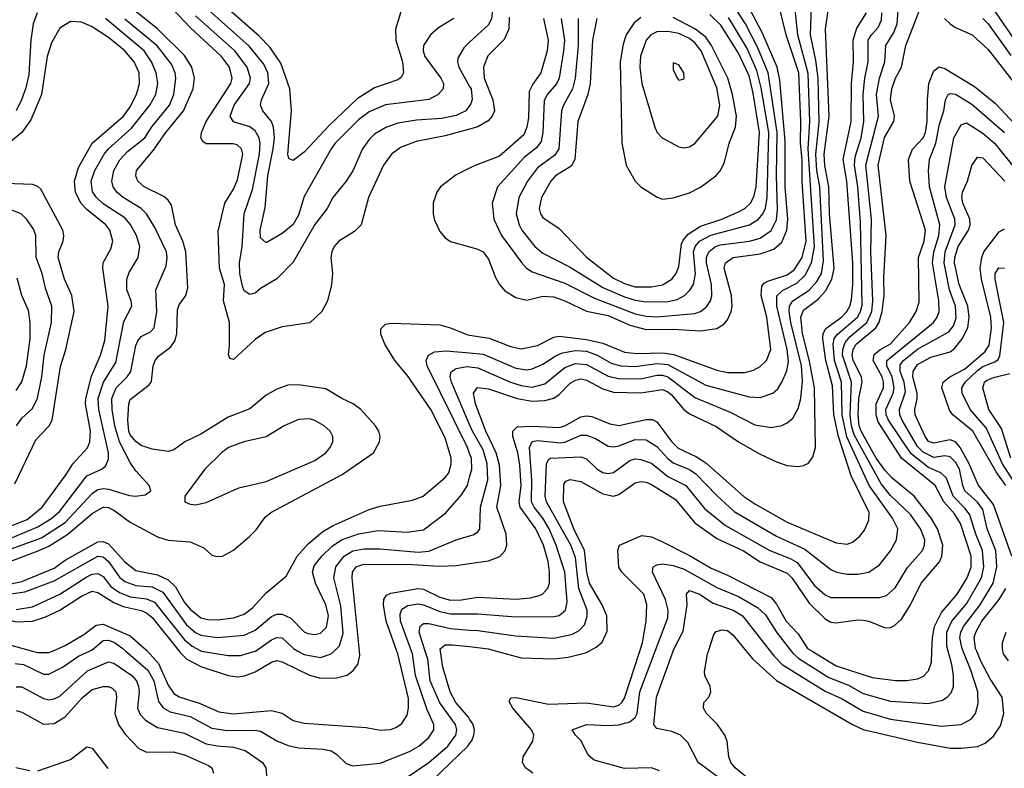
# Model space of a CAD drawing. Header units: inches. Extents: x 884549 to 1028252, y 526810 to 653624.
# Tile 866 of 1056: x 988343 to 991969, y 629568 to 632325. Entities that reach past the tile are written whole.
import ezdxf

# ---------------------------------------------------------------- set-up
doc = ezdxf.new("R2010")
doc.units = ezdxf.units.IN
doc.header["$MEASUREMENT"] = 0
for name, color, linetype in [('A9682', 7, 'Continuous'), ('A9683', 7, 'Continuous'), ('A9692', 7, 'Continuous'), ('A9693', 7, 'Continuous')]:
    doc.layers.add(name, color=color, linetype=linetype)

msp = doc.modelspace()

# ---------------------------------------------------------------- linework, layer by layer
at = {"layer": 'A9682', "color": 5}
for points, elevation in [([(988325.8, 629954.2), (988356.3, 629950), (988430, 629914.8), (988450, 629915.5), (988499.8, 629940.2), (988559.2, 629980.8), (988599.7, 630000)], 3060), ([(988389.9, 630000), (988410, 629994.4), (988450, 629994.2), (988463.4, 630000)], 3080), ([(988733.7, 630000), (988814.7, 629930), (988837.3, 629890), (988853.8, 629813.8), (988871.1, 629791.1), (988896.6, 629776.6), (988970, 629759.2), (989050, 629716), (989107, 629707), (989208.4, 629708.4), (989230, 629704.9), (989289.7, 629669.7), (989332, 629652), (989370, 629643.6), (989459.1, 629639.1), (989490, 629633), (989510, 629620.7), (989545.5, 629585.5), (989570, 629577.8), (989670, 629587.4), (989778.7, 629630), (989812.8, 629650), (989850, 629681.6), (989868, 629710), (989868.1, 629730), (989843.2, 629783.2), (989800.2, 629910), (989789.4, 629990), (989785.7, 630000)], 3060), ([(988813, 630000), (988853.6, 629953.6), (988890, 629874), (988910, 629844.3), (988930, 629831.7), (989007.5, 629807.5), (989076.7, 629776.7), (989130, 629768.5), (989270, 629781), (989310, 629771.8), (989350, 629744.8), (989390, 629733.9), (989618.5, 629718.5), (989670, 629708.6), (989710, 629710.8), (989730, 629719.2), (989750, 629733.2), (989770, 629764), (989775.3, 629790), (989774.4, 629825.6), (989735.5, 629990), (989731.9, 630000)], 3080), ([(988929.5, 630000), (988934.2, 629994.2), (988958.5, 629970), (989010, 629943.4), (989110, 629910.5), (989145.2, 629905.2), (989171.2, 629908.8), (989210, 629923.4), (989270, 629959.2), (989290, 629965.2), (989310, 629960.9), (989410, 629911.2), (989450, 629900.3), (989510, 629901), (989548.3, 629911.7), (989571.4, 629928.6), (989588, 629950), (989596, 629984), (989594.4, 630000)], 3120), ([(989012.9, 630000), (989110, 629983.3), (989156.2, 629983.8), (989210, 629999.5), (989210.8, 630000)], 3140), ([(989367.6, 630000), (989390, 629986.8), (989450, 629976.9), (989490, 629989.6), (989500.4, 630000)], 3140), ([(990000, 629342.8), (989890, 629335.7), (989868.2, 629330), (989810, 629302.6), (989770, 629297.3), (989745.6, 629305.6), (989670, 629355.3), (989649.5, 629389.5), (989637.7, 629450), (989645.5, 629470), (989670.8, 629489.2), (989770, 629535.3), (989850, 629589), (989919.5, 629650), (989948.8, 629690), (989952.2, 629710), (989947.6, 629730), (989889.6, 629809.6), (989854.5, 629890), (989846, 629970), (989836.4, 630000)], 3040), ([(990000, 629749.8), (989996.1, 629756.1), (989949.3, 629810), (989928.6, 629850), (989900.9, 629940.9), (989892.6, 630000)], 3020), ([(988330, 629868.1), (988350, 629868.3), (988430, 629825.5), (988450, 629821), (988470, 629823.6), (988490, 629834.5), (988593, 629927), (988670, 629960.1), (988690, 629955.5), (988756.1, 629910), (988773.2, 629890), (988780.8, 629870), (988782.3, 629850), (988776.3, 629790), (988785.9, 629765.9), (988805.7, 629745.7), (988850, 629719.1), (988950, 629698.2), (989030, 629658.5), (989070, 629650.4), (989130, 629645.9), (989173.3, 629633.3), (989237.1, 629590), (989249.4, 629570), (989252.8, 629527.2)], 3040), ([(988330, 629781.3), (988350, 629774.5), (988430, 629730.6), (988470, 629733.6), (988510, 629757.9), (988572.2, 629827.8), (988610, 629859), (988650, 629869), (988670, 629869.2), (988683.8, 629863.8), (988696.4, 629850), (988698.8, 629830), (988692.5, 629770), (988706.3, 629730), (988730, 629695.2), (988781.1, 629641), (988810, 629627.5), (988908.5, 629628.5), (988950, 629617.9), (989038.1, 629578.1), (989050.2, 629570), (989056.5, 629550)], 3020), ([(990000, 629398), (989990, 629397.8), (989866, 629406), (989833.1, 629413.1), (989821.7, 629421.7), (989814, 629430), (989809.1, 629450), (989814.5, 629470), (989827.2, 629490), (989993.1, 629650), (990000, 629659.1)], 3020), ([(988410, 629559), (988530, 629600.1), (988590, 629647.3), (988610, 629642.6), (988667.8, 629567.8)], 2980), ([(988328.5, 629571.5), (988380, 629560)], 2980)]:
    msp.add_lwpolyline(points, dxfattribs=dict(at, elevation=elevation))
at = {"layer": 'A9683', "color": 5}
for points, elevation in [([(989746.1, 632353.9), (989726.5, 632290), (989728.2, 632250), (989753.1, 632170), (989756.3, 632130), (989747.3, 632112.7), (989735.9, 632104.1), (989650, 632074.8), (989586, 632034), (989483.5, 631936.5), (989390, 631837.8), (989350, 631806.4), (989333.4, 631813.4), (989329.9, 631829.9), (989344.3, 631990), (989338.1, 632070), (989305, 632165), (989263.8, 632223.8), (989224.6, 632264.6), (989050, 632419.5)], 3120), ([(989941.6, 632330), (989885.3, 632294.7), (989855.4, 632270), (989829.5, 632230), (989828.5, 632210), (989835, 632190), (989894, 632110), (989903.1, 632090), (989901.9, 632070), (989884.1, 632050), (989850, 632031.4), (989690, 632011.4), (989630, 631985.6), (989590, 631956.3), (989504.3, 631870), (989489.6, 631850), (989390, 631674.3), (989370, 631605.6), (989350, 631570.7), (989310, 631538), (989250, 631503.7), (989230, 631521.3), (989228.2, 631550), (989246.2, 631633.8), (989256.1, 631750), (989276.8, 631850), (989280.7, 631890), (989277.4, 631930), (989270, 631949.8), (989238.3, 631990), (989229.9, 632010), (989233.5, 632030), (989259.9, 632090), (989257.2, 632130), (989241.5, 632161.5), (989187.6, 632227.6), (989018.1, 632378.1)], 3140), ([(988310, 630330.7), (988410.9, 630369.1), (988450, 630386.9), (988519.9, 630430), (988610, 630506.5), (988650, 630530.1), (988670, 630528.5), (988690, 630518.6), (988750, 630474.6), (988850, 630420.4), (988890, 630408.7), (988970, 630402.7), (989020.3, 630380.3), (989050, 630353.7), (989070, 630348), (989090, 630349.2), (989130, 630372.1), (989190, 630422.8), (989214, 630446), (989246.9, 630493.1), (989267.3, 630510), (989530, 630650.1), (989645.5, 630730), (989668.2, 630770), (989670.6, 630790), (989665, 630810), (989653, 630830), (989599.5, 630890), (989571, 630911), (989529.6, 630929.6), (989470, 630966.2), (989370, 630980.4), (989330, 630979.5), (989290, 630965), (989250, 630941.9), (989190, 630891.7), (989110, 630861.4), (989010, 630799), (988951.1, 630770), (988910, 630740.9), (988890, 630734.4), (988830, 630743.4), (988790, 630757.5), (988770, 630771.9), (988750, 630796.3), (988744.4, 630810), (988741, 630850), (988744.7, 630910), (988750, 630926.5), (988819.8, 630980.2), (988827.8, 630992.2), (988834.5, 631050), (988841.1, 631070), (988854, 631086), (988899.9, 631120.1), (988915.8, 631144.1), (988921.9, 631170), (988923.8, 631256.2), (988930, 631275.5), (988954.1, 631310), (988962.1, 631337.9), (988955, 631470), (988944, 631510), (988917.1, 631570), (988901.7, 631641.7), (988890, 631660.3), (988874, 631674), (988801.1, 631710), (988778.1, 631730), (988769.9, 631750), (988773.4, 631770), (988835.9, 631844.1), (988881.5, 631910), (988946.1, 631990), (988981.6, 632070), (988986.1, 632110), (988976.5, 632150), (988950, 632193.3), (988850.9, 632290), (988751.9, 632370)], 3220), ([(988406.8, 632350), (988392.5, 632310), (988383.6, 632250), (988376.9, 632123.1), (988365.8, 632074.2), (988349.1, 632030), (988329.4, 631990)], 3260), ([(990000, 631922.1), (989910, 631897.3), (989803.1, 631876.9), (989745.1, 631854.9), (989712.1, 631830), (989682.6, 631790), (989627.8, 631670), (989599.8, 631570), (989575.4, 631544.6), (989518, 631510), (989501.1, 631490), (989492.2, 631470), (989489.2, 631449.2), (989494.7, 631390), (989491.3, 631350), (989475.8, 631290), (989455.3, 631250), (989411.2, 631208.8), (989310, 631193.6), (989247, 631173), (989210, 631147.2), (989130, 631074), (989117.2, 631077.2), (989111.8, 631091.8), (989116, 631124), (989115.6, 631210), (989093.4, 631290), (989097.3, 631350), (989079.1, 631410), (989073.9, 631546), (989098.3, 631650), (989130, 631700.6), (989145.1, 631734.9), (989164.8, 631830), (989159.9, 631850), (989143.9, 631863.9), (989128.5, 631868.5), (989030, 631867.7), (989016.8, 631876.8), (989009.9, 631890), (989012.8, 631910), (989029.6, 631950), (989120.6, 632090), (989125.3, 632110), (989115.7, 632150), (989085.9, 632190), (988970, 632296.1), (988905.2, 632365.2)], 3180), ([(990000, 632009), (989985.7, 631990), (989950, 631972.6), (989898.1, 631961.9), (989804.3, 631955.7), (989735.6, 631944.4), (989691.4, 631928.6), (989650, 631903), (989630, 631883.9), (989605.5, 631850), (989570, 631768.8), (989544.6, 631730), (989495.8, 631670), (989474.7, 631630), (989430, 631571.3), (989350, 631431.9), (989290, 631371.4), (989230, 631335.3), (989210, 631318.4), (989190, 631313.5), (989170, 631326.4), (989163.9, 631343.9), (989153.6, 631390), (989152, 631430), (989162, 631490), (989168.9, 631610), (989200, 631700), (989226.4, 631830), (989227.9, 631870), (989224.3, 631890), (989210, 631915.6), (989190, 631930.3), (989129.6, 631949.6), (989117.5, 631970), (989132.1, 632010), (989188.9, 632090), (989193.1, 632110), (989180.9, 632150), (989134.8, 632210), (988990, 632339.3)], 3160), ([(988270, 630361.6), (988422.8, 630417.2), (988510, 630472.9), (988610, 630580.7), (988630, 630595), (988650, 630598.9), (988670, 630596.3), (988746.5, 630573.5), (988769, 630571), (988804.7, 630575.3), (988825.1, 630590), (988819.1, 630610), (988770, 630664), (988750, 630694.9), (988710, 630770), (988693.2, 630830), (988682.9, 630890), (988681.6, 630930), (988698, 630970), (988739.1, 631010), (988751.8, 631030), (988770, 631125.7), (988777.9, 631142.1), (988790, 631158.4), (988824.2, 631175.8), (988837.4, 631190), (988847.5, 631250), (988843.6, 631330), (988881.9, 631418.1), (988886, 631450), (988883.7, 631470), (988840.1, 631560.1), (988809.4, 631610), (988789.9, 631630), (988724.2, 631670), (988700.4, 631690), (988686.9, 631710), (988681.9, 631730), (988689.2, 631770), (988711.1, 631808.9), (988740.3, 631839.7), (988803, 631890), (988829.6, 631930.4), (988894.6, 632010), (988910.6, 632050), (988917.5, 632110), (988914.8, 632130), (988901.3, 632161.3), (988849.3, 632229.3), (988730, 632327)], 3240), ([(988273.3, 630446.7), (988370, 630484.9), (988424.9, 630530), (988514, 630650), (988537.9, 630690), (988592, 630748), (988601.3, 630770), (988603.4, 630810), (988585.3, 630910), (988586, 630930), (988607.3, 631012.7), (988640.6, 631090), (988655.7, 631144.3), (988668.8, 631270), (988648.9, 631410), (988649.9, 631430), (988678.5, 631481.5), (988685.3, 631510), (988674.6, 631550), (988659.5, 631570), (988590, 631625.9), (988567.4, 631650), (988547.6, 631690), (988544.4, 631730), (988559.3, 631780.7), (988609.1, 631870), (988724.8, 631970), (988750, 632004.2), (988772.7, 632050), (988784.2, 632090), (988782.4, 632130), (988763.9, 632170), (988729.9, 632210), (988670, 632259.5), (988610, 632299.1), (988570, 632316), (988530, 632318.9), (988490, 632293.8), (988459.5, 632240.5), (988443.7, 632190), (988422.5, 632050), (988384, 631956), (988350.1, 631909.9), (988295.1, 631864.9)], 3280), ([(988310, 630416), (988410, 630457), (988461.6, 630490), (988490, 630515.8), (988590, 630645.6), (988644.5, 630670), (988658.5, 630681.5), (988670, 630706.7), (988670.2, 630730), (988634.6, 630890), (988632.1, 630930), (988651.8, 630990), (988696.7, 631063.3), (988726.7, 631213.3), (988756.3, 631270), (988753.7, 631290), (988736.7, 631330), (988737.4, 631370), (988745.8, 631394.2), (988779.3, 631450), (988784.7, 631490), (988772.8, 631530), (988750, 631572.7), (988730, 631595), (988650, 631647.2), (988625, 631670), (988611.4, 631691.4), (988606.1, 631730), (988619.4, 631770), (988653.2, 631830), (988669.9, 631850), (988754.4, 631925.6), (988821.7, 632010), (988843.8, 632050), (988851.9, 632090), (988845.9, 632130), (988828.1, 632170), (988801.5, 632210), (988658.2, 632330)], 3260), ([(990000, 632242.2), (989978, 632222), (989956.9, 632183.1), (989955, 632170), (989960.1, 632150), (990000, 632078.9)], 3160), ([(990000, 631779), (989950, 631753.6), (989892.9, 631710), (989878.6, 631690), (989865.7, 631650), (989865.1, 631610), (989870, 631587), (989890, 631544.6), (989910, 631521.7), (989930, 631508.7), (990000, 631488.4)], 3220), ([(988324.5, 630615.5), (988401.8, 630778.2), (988450.8, 630829.2), (988462.5, 630850), (988492.4, 631047.6), (988512.5, 631110), (988543.4, 631250), (988535, 631310), (988507.4, 631370), (988484.7, 631450), (988486.7, 631470), (988502.3, 631510), (988505.4, 631530), (988501.1, 631550), (988420.6, 631700.6), (988410, 631711.1), (988390, 631718.8), (988290, 631721.5)], 3320), ([(988330.3, 630829.7), (988350, 630858.1), (988390, 630892.8), (988408.3, 630931.7), (988424.6, 631010), (988433.4, 631090), (988459.9, 631210), (988460.9, 631270), (988437.1, 631337), (988425.6, 631390), (988403.1, 631450), (988401.6, 631530), (988393.5, 631553.5), (988370, 631587.9), (988348.4, 631610), (988310, 631625)], 3340), ([(988330, 630960.1), (988350, 630991.9), (988367.7, 631050), (988380.8, 631150), (988381.3, 631210), (988374.8, 631254.8), (988351.1, 631310), (988333.1, 631373.1)], 3360), ([(988310, 630247.8), (988350, 630255.9), (988470, 630305.9), (988510, 630334.7), (988630, 630402), (988650, 630403), (988670, 630394.3), (988730, 630328.1), (988770, 630296.8), (988850, 630280.7), (988890, 630262.9), (988916.6, 630236.6), (988950, 630179.1), (988970, 630154.5), (989010, 630122.8), (989035.8, 630115.8), (989070, 630114.6), (989130, 630122.7), (989170, 630136.3), (989200.5, 630159.5), (989250, 630214.8), (989324.2, 630275.8), (989365, 630350), (989405.2, 630394.8), (989459.3, 630440.7), (989497.3, 630462.7), (989630, 630521.9), (989670, 630533.6), (989790, 630556.1), (989828.2, 630570), (989910, 630639.4), (989923.1, 630656.9), (989932.3, 630687.7), (989931.7, 630710), (989910, 630785.5), (989856.7, 630890), (989770, 631015.7), (989724.9, 631070), (989687.3, 631130), (989673, 631167), (989672.8, 631187.2), (989690, 631203.7), (989712.1, 631207.9), (989890, 631201.5), (989930, 631190.7), (989990, 631165.6), (990000, 631163.9)], 3180), ([(990000, 630727.9), (989992, 630750), (989843.5, 631050), (989840.2, 631070), (989848.1, 631090), (989870, 631101.8), (989913.8, 631106.2), (990000, 631098.2)], 3160), ([(990000, 630834.7), (989932.9, 630990), (989927.7, 631010), (989931.5, 631028.5), (989950, 631041.1), (989990, 631047.4), (990000, 631046.3)], 3140), ([(988310, 630210.4), (988361.7, 630218.3), (988470, 630258.3), (988630.6, 630350), (988650, 630347.4), (988669.8, 630329.8), (988710, 630272.4), (988730, 630256.4), (988770, 630241.7), (988830, 630236.5), (988870, 630217), (988957.2, 630097.2), (988990, 630068.9), (989010, 630058.5), (989069.9, 630050.1), (989170, 630058.6), (989210, 630076.6), (989270, 630126.8), (989290, 630135.8), (989310, 630135.3), (989340.8, 630120.8), (989390, 630071.4), (989404.3, 630064.3), (989430, 630061.3), (989450, 630065.8), (989472.1, 630087.9), (989479.8, 630130), (989470.2, 630170), (989431.9, 630250), (989420.8, 630290), (989426.7, 630313.3), (989456, 630350), (989494.1, 630385.9), (989528.2, 630410), (989590, 630432.3), (989664.2, 630444.2), (989770, 630437.4), (989830, 630446.2), (989911.6, 630508.4), (989970, 630575.3), (989991.9, 630610), (990000, 630640.4)], 3160), ([(989500.4, 630000), (989520.3, 630019.8), (989534.3, 630065.7), (989526, 630166), (989499.2, 630270), (989506.9, 630310), (989537.4, 630350), (989570, 630369.2), (989610, 630375.9), (989670, 630376.1), (989810, 630364.7), (989850, 630367.7), (989950, 630410.1), (990000, 630424)], 3140), ([(989594.4, 630000), (989566.7, 630270), (989568.6, 630290), (989582.5, 630310), (989610, 630320.1), (989790, 630318.3), (989887.5, 630312.5), (989950, 630315.6), (990000, 630322.5)], 3120), ([(988330, 630153.4), (988390, 630163.1), (988490, 630210.1), (988590, 630273.4), (988610, 630283.3), (988630, 630285.2), (988650, 630274.4), (988678.2, 630238.2), (988710, 630215.6), (988750, 630199.4), (988810, 630192.6), (988839.6, 630179.6), (988950, 630041.8), (988977.6, 630017.6), (989010, 630000.5), (989012.9, 630000)], 3140), ([(988009, 630000), (988016.2, 630003.8), (988090, 630020), (988124.5, 630035.5), (988181.7, 630110), (988210, 630128.9), (988250, 630130.3), (988330, 630107.7), (988390, 630110.1), (988435.4, 630124.6), (988490, 630150.7), (988570, 630202.4), (988610, 630220.1), (988630, 630215.7), (988690, 630178.9), (988723.8, 630163.8), (988790, 630149.8), (988810, 630140.9), (988830, 630123.6), (988929.5, 630000)], 3120), ([(989731.9, 630000), (989692.8, 630110), (989682.9, 630170), (989683.7, 630190), (989694, 630206), (989710, 630213.7), (989810, 630231), (989830, 630227.5), (989890, 630198.5), (989930, 630187.3), (989970, 630188.5), (990000, 630193.7)], 3080), ([(989785.7, 630000), (989745, 630110), (989743.9, 630136.1), (989750, 630153.9), (989772.4, 630167.6), (989810, 630173.9), (989830, 630170.1), (989890, 630145.5), (989930, 630137.2), (990000, 630137.5)], 3060), ([(988463.4, 630000), (988510, 630020.1), (988578.8, 630061.2), (988624.1, 630095.9), (988650, 630099.1), (988750, 630055.9), (988810, 630003.4), (988813, 630000)], 3080), ([(989836.4, 630000), (989813.9, 630070), (989817.6, 630090), (989823.3, 630096.7), (989830, 630101), (989850, 630101.4), (989930, 630082.5), (990000, 630077.5)], 3040), ([(988250.6, 630000), (988256.1, 630010), (988270, 630020.3), (988310, 630022.3), (988389.9, 630000)], 3080), ([(988599.7, 630000), (988610, 630004.9), (988650, 630038.8), (988670, 630040.4), (988691.8, 630031.8), (988722.1, 630010), (988733.7, 630000)], 3060), ([(989210.8, 630000), (989270, 630041.1), (989290, 630050.1), (989310, 630048.2), (989350.6, 630010), (989367.6, 630000)], 3140), ([(989892.6, 630000), (989891.3, 630008.7), (989910, 630023.3), (989936.5, 630023.5), (990000, 630016.2)], 3020)]:
    msp.add_lwpolyline(points, dxfattribs=dict(at, elevation=elevation))
at = {"layer": 'A9683', "color": 5, "elevation": 3240}
msp.add_lwpolyline([(989410, 630855), (989370, 630852.9), (989316.5, 630830), (989250, 630789), (989167.7, 630770), (989112.2, 630750), (989085.5, 630730), (989024, 630670), (988950.5, 630570), (988950.8, 630550), (988970, 630541.3), (988990, 630538), (989030, 630547.1), (989150, 630600.7), (989250, 630625), (989430, 630701.6), (989469.8, 630730), (989486.8, 630750), (989495.5, 630770), (989495.8, 630790), (989486.4, 630810), (989464.4, 630830), (989430, 630849)], close=True, dxfattribs=at)
at = {"layer": 'A9692', "color": 5}
for points, elevation in [([(990098.8, 630000), (990190, 629975), (990310, 629970.9), (990362.6, 629977.4), (990426.2, 629993.8), (990438.6, 630000)], 3020), ([(990232.4, 629550), (990206, 629570), (990195, 629590), (990197.1, 629610), (990232.2, 629667.8), (990236.4, 629690), (990227.8, 629710), (990159.6, 629790), (990145.6, 629814.4), (990152.2, 629827.8), (990171.5, 629828.5), (990290, 629804.3), (990430, 629809.7), (990530, 629794.3), (990550, 629800.4), (990559.9, 629810), (990570, 629826.5), (990626.9, 630000)], 2980), ([(990698.7, 629558.7), (990670, 629569.8), (990570, 629567.4), (990458.3, 629598.3), (990436.2, 629616.2), (990411.1, 629670), (990389.5, 629690), (990378, 629710), (990430.6, 629729.4), (990510, 629725.6), (990550, 629728.7), (990590, 629739.9), (990610, 629755.3), (990617.1, 629770), (990627.1, 629850), (990683.8, 630000)], 2960), ([(990961.8, 629501.8), (990841.2, 629590), (990803.6, 629663.6), (990776.5, 629690), (990744.3, 629704.3), (990690, 629715.2), (990678.4, 629730), (990688.4, 629830), (990749.4, 630000)], 2940), ([(991061.7, 629501.7), (990978.1, 629570), (990962.1, 629590), (990955, 629610), (990948.7, 629668.7), (990940.2, 629690), (990912.7, 629730), (990871.9, 629770), (990860.8, 629790), (990862.8, 629810), (990880.4, 629830), (990888.5, 629850), (990885.4, 629870), (990866.6, 629910), (990865.3, 629925.3), (990876.2, 629990), (990879.4, 630000)], 2920), ([(991018, 630000), (991042.6, 629970), (991130, 629891.6), (991410, 629729.3), (991450, 629711.1), (991650, 629664.7), (991770, 629642.7), (991810, 629641.8), (991870, 629648.8), (991899.2, 629660.8), (991930, 629686.6), (991955.2, 629724.8), (991968, 629770), (991961, 629830), (991917.6, 629897.6), (991883.3, 629963.3), (991867.9, 630000)], 2920), ([(991106.9, 630000), (991121.5, 629981.5), (991151, 629950), (991310, 629852.4), (991370, 629825.4), (991450, 629778.6), (991550, 629749.8), (991736.4, 629723.6), (991810.7, 629729.3), (991848, 629750), (991862.8, 629770), (991873.2, 629806.8), (991871.4, 629850), (991846.4, 629930), (991817.7, 630000)], 2940), ([(991184.8, 630000), (991191.5, 629991.5), (991212.8, 629972.8), (991323.2, 629903.2), (991394.8, 629874.8), (991450, 629843.8), (991550, 629815.5), (991690, 629806.5), (991741, 629819), (991759.3, 629830), (991773.7, 629846.3), (991781.6, 629870), (991782.6, 629910), (991776.5, 629950), (991762.5, 630000)], 2960), ([(991261, 630000), (991350, 629946.1), (991482.6, 629902.6), (991568.2, 629891.8), (991610, 629891.5), (991650, 629897.3), (991672.2, 629907.8), (991690, 629927.3), (991700.5, 629959.5), (991702.2, 630000)], 2980), ([(991984.2, 629964.2), (991966.7, 629990), (991964.3, 630000)], 2880), ([(990000, 629659.1), (990008.2, 629670), (990015.9, 629690), (990017.3, 629710), (990011.4, 629731.4), (990000, 629749.8)], 3020)]:
    msp.add_lwpolyline(points, dxfattribs=dict(at, elevation=elevation))
at = {"layer": 'A9693', "color": 5}
for points, elevation in [([(990000, 632823.2), (990010, 632819.8), (990070, 632812.2), (990090, 632804.1), (990110, 632779), (990118.3, 632750), (990121.6, 632610), (990099.2, 632530), (990074.1, 632470), (990067.4, 632432.6), (990068.4, 632410), (990082.5, 632350), (990081, 632330), (990070, 632306.6), (990000, 632242.2)], 3160), ([(990000, 631098.2), (990050, 631093.5), (990170, 631041.4), (990210, 631035.3), (990230, 631038.9), (990270, 631056), (990314.4, 631085.6), (990342, 631098), (990390, 631106.9), (990430, 631104.3), (990470, 631090.3), (990520.8, 631060.8), (990557.4, 631050), (990610, 631047.9), (990690, 631059.4), (990730, 631055.1), (990870, 630979.7), (991030, 630936.6), (991070, 630934.4), (991116.4, 630950), (991134.6, 630965.4), (991150, 630990.2), (991167.9, 631032.1), (991174, 631066), (991169, 631110), (991131.1, 631270), (991131.5, 631308.5), (991151.9, 631328.1), (991204.8, 631355.2), (991235.7, 631384.3), (991259.4, 631430), (991270.4, 631490), (991246.5, 631850), (991253.5, 631950), (991247.1, 632127.1), (991208.7, 632270), (991193.7, 632410)], 3160), ([(990000, 630322.5), (990070, 630332.1), (990111.6, 630348.4), (990131.1, 630370), (990136.6, 630390), (990134.9, 630430), (990100.3, 630530), (990115.4, 630610), (990110, 630685.1), (990097.9, 630730), (990059.1, 630810), (990021.4, 630910), (990014, 630950), (990029.1, 630970.9), (990070, 630965.5), (990174.5, 630930), (990230, 630919.7), (990277.1, 630922.9), (990310, 630931.7), (990330, 630945.4), (990370, 630986.6), (990390, 630998.2), (990410, 631002.1), (990430, 630998.1), (990490, 630966.2), (990530, 630953.6), (990630, 630950.8), (990710, 630962.8), (990730, 630955.1), (990743.8, 630943.8), (990789.2, 630889.2), (990810, 630873.5), (990907.5, 630827.5), (990990, 630770.1), (991070, 630724.6), (991130, 630696.4), (991170, 630683.5), (991210, 630680.2), (991230, 630683.2), (991247.8, 630692.2), (991264.3, 630715.7), (991274.3, 630750), (991270.7, 630970), (991252.1, 631067.9), (991226.1, 631170), (991219.4, 631230), (991230, 631255.7), (991283.5, 631296.5), (991311.8, 631328.2), (991334.5, 631370), (991342.2, 631410), (991325.2, 631610), (991322.9, 631710), (991308, 631788), (991306.1, 631830), (991324.6, 631970), (991310.2, 632289.8), (991327.6, 632410)], 3120), ([(990000, 630077.5), (990030, 630075.4), (990170, 630055.8), (990310, 630047.9), (990378.2, 630061.8), (990403.9, 630076.1), (990423, 630097), (990433.1, 630126.9), (990432.4, 630150), (990402.7, 630230), (990390, 630344.8), (990372.3, 630390), (990283.1, 630550), (990277.7, 630570), (990282.7, 630690), (990290, 630705.1), (990297.6, 630710), (990410, 630715.5), (990430, 630708.2), (990470, 630669.6), (990490, 630657.2), (990510, 630653.4), (990530, 630657.9), (990590, 630701.9), (990610, 630707.5), (990630, 630705.8), (990670, 630692.1), (990730, 630642.6), (990796.3, 630610), (990864.6, 630524.6), (990942.4, 630462.4), (991105.3, 630370), (991180.4, 630340.4), (991205.8, 630325.8), (991270, 630242), (991310, 630206.8), (991330, 630196.8), (991510, 630197.7), (991535.5, 630204.5), (991567.5, 630232.5), (991612.7, 630307.3), (991668.4, 630370), (991675.4, 630390), (991676, 630410), (991660.3, 630450), (991623.5, 630503.5), (991550, 630572.9), (991515.4, 630615.5), (991416.7, 630796.7), (991406.4, 630830), (991401.1, 630870), (991406.2, 630990), (991373.7, 631090), (991374.1, 631110), (991383.5, 631136.5), (991401.7, 631158.2), (991462.8, 631210), (991481.1, 631250), (991485.1, 631290), (991477.6, 631470), (991479.9, 631590), (991459.8, 631790), (991505.8, 631970), (991498.4, 632050), (991509.1, 632110), (991529, 632170), (991532.8, 632230), (991562.5, 632277.5), (991575, 632310), (991582.3, 632410)], 3040), ([(990000, 631046.3), (990030, 631042.9), (990150, 630990), (990190, 630977.4), (990230, 630971.6), (990276.4, 630983.6), (990350, 631043.7), (990390, 631058.9), (990430, 631055.8), (990510, 631012.6), (990550, 631003.3), (990630, 631002.2), (990690, 631016.2), (990710, 631016.4), (990730, 631009.5), (990750, 630995.8), (990830, 630933.4), (990959.3, 630879.3), (991050, 630833.6), (991110, 630823.5), (991149.3, 630830.7), (991170, 630840.2), (991190, 630857.8), (991210, 630892.7), (991219.8, 630930), (991225.6, 630994.4), (991222, 631050), (991182.9, 631210), (991176.7, 631250), (991178.2, 631270), (991190.2, 631289.8), (991250, 631329.2), (991279.2, 631360.8), (991295.8, 631390), (991302.8, 631437.2), (991289.8, 631710), (991279.3, 631770), (991274.9, 631830), (991287.5, 631947.5), (991283.8, 632110), (991275.5, 632175.5), (991255.9, 632270), (991260.6, 632410)], 3140), ([(990000, 631163.9), (990072.1, 631152.1), (990150, 631121.8), (990190, 631113.6), (990250, 631124.9), (990310, 631156), (990330, 631159.6), (990430, 631147), (990490, 631133.6), (990570, 631100.8), (990616.4, 631096.4), (990710, 631098.1), (990752, 631092), (990910, 631035), (990950, 631026.1), (991014.1, 631025.9), (991045.6, 631034.4), (991070, 631047.7), (991092.9, 631070), (991109.9, 631110.1), (991094.3, 631230), (991074.3, 631310), (991076.5, 631343.5), (991085, 631355), (991097.8, 631362.2), (991170, 631385.2), (991195.5, 631404.5), (991225, 631450), (991239.1, 631510), (991224.3, 631730), (991225, 631810), (991218, 631870), (991219.6, 631950), (991211.9, 632130), (991166.2, 632270), (991134.7, 632394.7)], 3180), ([(990000, 631488.4), (990030, 631479.7), (990050.2, 631470), (990070, 631443.1), (990095.3, 631375.3), (990109.6, 631349.7), (990130, 631327.2), (990170, 631302), (990210, 631291.9), (990270, 631306.8), (990310, 631304), (990350, 631290.4), (990430, 631251.9), (990510, 631235.4), (990590, 631199.7), (990650, 631183.8), (990750, 631185.5), (990850, 631179.3), (990910, 631188.3), (990936.1, 631203.9), (990950, 631219.3), (990963.5, 631250), (990966.7, 631270), (990964.4, 631310), (990937, 631410), (990942.9, 631430), (990971.1, 631448.9), (991070, 631463.5), (991119.9, 631480.2), (991150, 631505.9), (991168.5, 631550), (991171.7, 631590), (991162.2, 631710), (991162.4, 631877.6), (991142.6, 632102.6), (991132.2, 632150), (991077.5, 632277.5), (991022.5, 632382.5)], 3220), ([(990438.6, 630000), (990466.1, 630013.9), (990487.5, 630032.5), (990506.6, 630073.4), (990505.3, 630130), (990488, 630170), (990441.3, 630250), (990431.5, 630290), (990423.4, 630370), (990383.5, 630450), (990345.7, 630550), (990347.2, 630612.8), (990354.7, 630625.3), (990370, 630632.4), (990410, 630624.6), (990490, 630578.5), (990529.9, 630570.1), (990550, 630576.9), (990610, 630619.7), (990630, 630624.4), (990650, 630622), (990670, 630612.8), (990757.7, 630557.7), (990830, 630472.2), (990910, 630414.4), (991008.7, 630368.7), (991070, 630328.6), (991170, 630287.1), (991187.9, 630267.9), (991250, 630176.5), (991310, 630118.5), (991330, 630106.6), (991350, 630103.7), (991430, 630115.4), (991450, 630114.3), (991470.5, 630110.5), (991530, 630085.9), (991550, 630087.2), (991565.3, 630094.7), (991590, 630117.5), (991624.2, 630170), (991662.7, 630250), (991730.9, 630329.1), (991739.4, 630350), (991742.4, 630390), (991723.4, 630450), (991699.4, 630490), (991636.7, 630570), (991556.5, 630636.5), (991530, 630664.5), (991497.8, 630710), (991442.3, 630810), (991434.1, 630830), (991430.5, 630870), (991433.6, 630930), (991445.9, 630990), (991442.7, 631010), (991412.7, 631070), (991409.1, 631090), (991412.4, 631110), (991424, 631130), (991495.8, 631190), (991508.3, 631211.7), (991518.8, 631250), (991526.9, 631310), (991525.5, 631374.5), (991534.7, 631530), (991504.4, 631790), (991528.3, 631891.7), (991562.3, 631950), (991564.3, 631970), (991549.9, 632030), (991554.5, 632070), (991569, 632110), (991590.3, 632150), (991606.5, 632230), (991670, 632394.2)], 3020), ([(990000, 630193.7), (990030, 630198.9), (990170, 630191.4), (990223.5, 630196.5), (990255.5, 630204.5), (990270, 630210.7), (990287.9, 630232.1), (990293.5, 630250), (990294.5, 630290), (990288.7, 630330), (990272.1, 630390), (990244.3, 630450), (990186.2, 630530), (990182.7, 630550), (990190.1, 630610.1), (990184.9, 630684.9), (990177.1, 630730), (990158.8, 630790), (990159.1, 630810), (990174.4, 630825.6), (990230, 630828.8), (990330, 630823.2), (990350, 630829.8), (990410, 630863.2), (990430, 630866.4), (990450, 630863.3), (990516.7, 630836.7), (990550, 630830.7), (990650, 630852.5), (990673.3, 630853.3), (990690, 630843.9), (990745, 630770), (990767.7, 630747.7), (990835.2, 630715.2), (990870, 630692.9), (991009.8, 630569.8), (991050, 630542), (991170, 630474.4), (991350, 630398.9), (991390, 630393.6), (991410, 630400.9), (991437.2, 630422.8), (991454.5, 630445.5), (991470, 630481.6), (991471.7, 630510), (991405.7, 630645.7), (991358.3, 630790), (991341.6, 630870), (991337, 630977), (991312.1, 631070), (991300.4, 631150), (991302.2, 631170), (991312.1, 631187.9), (991370, 631229.5), (991389, 631250), (991400.4, 631270), (991406.4, 631293.6), (991411.6, 631350), (991410.9, 631430), (991389.3, 631730), (991376, 631810), (991405.7, 631950), (991406.7, 632090), (991414.2, 632170), (991412.6, 632250), (991426, 632294), (991462.1, 632350)], 3080), ([(990000, 630137.5), (990030, 630137.6), (990170, 630125.6), (990310, 630126.8), (990330, 630131.4), (990353, 630150), (990359, 630181), (990350.6, 630290.6), (990318.4, 630390), (990293.2, 630450), (990269.2, 630490), (990237, 630530), (990227.5, 630550), (990229.3, 630630), (990220.1, 630750), (990230, 630771.6), (990250, 630775), (990333, 630767), (990350.4, 630769.6), (990410, 630794.5), (990430, 630794.6), (990462.9, 630782.9), (990510, 630755), (990530, 630752.3), (990550, 630755.6), (990610, 630779.4), (990650, 630778.2), (990690, 630753.1), (990729.4, 630709.4), (990750, 630692.9), (990810, 630668.5), (990833, 630653), (990910, 630572.3), (990974.2, 630514.2), (991130, 630423.2), (991235.1, 630375.1), (991330, 630300.1), (991350.9, 630290.9), (991390, 630282.8), (991430, 630283.8), (991470, 630290.8), (991510, 630317.1), (991550, 630369.3), (991572.4, 630410), (991576.9, 630450), (991557.7, 630490), (991471.7, 630610), (991389.3, 630789.3), (991372.3, 630870), (991369.1, 630990), (991343.5, 631070), (991338.9, 631130), (991343.1, 631150), (991354, 631166), (991428.1, 631230), (991440, 631250), (991446.2, 631273.8), (991439.3, 631579.3), (991429.6, 631710), (991417, 631790), (991419.9, 631820.1), (991441.9, 631890), (991452.1, 631950), (991450, 632050), (991455.8, 632110), (991468.3, 632170), (991468.2, 632250), (991479.7, 632270), (991504.1, 632295.9), (991516.4, 632323.6), (991518.7, 632350)], 3060), ([(990337.1, 632330), (990349, 632250), (990345.9, 632210), (990329.7, 632110), (990321.2, 632090), (990285.7, 632050), (990273.9, 632026.1), (990269.4, 631910), (990263, 631876.9), (990246.6, 631853.4), (990201.4, 631818.6), (990103, 631710), (990083.3, 631650), (990088.6, 631590), (990117.6, 631530), (990190.4, 631430.4), (990209.7, 631409.7), (990230, 631397.2), (990350, 631355), (990459.6, 631299.6), (990610, 631242.4), (990650, 631233.7), (990690, 631231.3), (990830, 631242.6), (990849.9, 631250.1), (990872.6, 631267.4), (990887.1, 631290), (990892.1, 631307.9), (990891.2, 631350), (990872.6, 631430), (990872.7, 631450), (990880.6, 631470), (990905.9, 631490), (990924.1, 631495.9), (991030.4, 631509.6), (991070, 631521.2), (991110, 631548.8), (991130, 631587.6), (991133.5, 631626.5), (991130.1, 631749.9), (991132.9, 631910), (991099.5, 632130), (991061.9, 632221.9), (991016, 632310), (990982.2, 632362.2)], 3240), ([(990468.3, 632330), (990452.3, 632250), (990443.9, 632090), (990435.5, 632050), (990398.6, 631950), (990387.7, 631810), (990374.3, 631785.7), (990315.7, 631750), (990298.4, 631730), (990264.6, 631670), (990256.6, 631630), (990261.1, 631610), (990270, 631596.2), (990330, 631556), (990430, 631450.1), (990530, 631373.6), (990570, 631353.4), (990610, 631341.5), (990670, 631340.8), (990710, 631348.6), (990745, 631370), (990760.1, 631390), (990770, 631416.4), (990780.7, 631499.3), (990786.3, 631513.7), (990804.5, 631535.5), (990850, 631565), (990929, 631590), (990990, 631617), (991013.6, 631630), (991034.2, 631650), (991046.8, 631673.2), (991055.6, 631710), (991067.9, 631910), (991044.8, 632055.2), (991030, 632118), (990990, 632201.8), (990925.5, 632305.5), (990884.9, 632344.9)], 3280), ([(991926.5, 632366.5), (992030, 632216.8)], 3060), ([(990145.1, 632334.9), (990144.1, 632290), (990127.7, 632252.3), (990067.3, 632192.7), (990050.5, 632150), (990053.9, 632110), (990085.7, 632030), (990091, 631989), (990082.9, 631970), (990067.7, 631952.3), (990030, 631930.3), (990000, 631922.1)], 3180), ([(990272.4, 632330), (990289.7, 632250), (990285.4, 632210), (990262.5, 632130), (990232.3, 632087.7), (990219.7, 632060.3), (990216.5, 631963.5), (990210.5, 631929.5), (990199.1, 631900.9), (990110, 631822.6), (990013.9, 631786.1), (990000, 631779)], 3220), ([(990399.7, 632330), (990399.3, 632230), (990388.9, 632110), (990379.4, 632070), (990345.1, 632010), (990338.8, 631990), (990328, 631850), (990313.9, 631826.1), (990250, 631779.2), (990212.5, 631730), (990181.7, 631670), (990171.3, 631610), (990181.9, 631570), (990192.3, 631550), (990240.4, 631490), (990270, 631465.3), (990370, 631414.4), (990490, 631338.7), (990570, 631304.4), (990610, 631292), (990650, 631286.1), (990730, 631286.9), (990764.7, 631295.3), (990790.8, 631309.2), (990811.1, 631328.9), (990824.2, 631350), (990831.3, 631388.8), (990825, 631470), (990830.8, 631490), (990846.3, 631510), (990888.6, 631531.4), (991030.8, 631569.1), (991064.3, 631590), (991079.8, 631610), (991089.3, 631630.7), (991096.2, 631670), (991102.1, 631910), (991073.9, 632073.9), (991057.9, 632137.9), (991021.1, 632221.1), (990953.2, 632333.2)], 3260), ([(990630, 632332.7), (990605.8, 632314.2), (990576.5, 632270), (990565.4, 632234.6), (990554.7, 632170), (990561, 631870), (990576.8, 631790), (990610.2, 631730), (990630, 631710.2), (990691, 631671), (990710, 631664.7), (990750, 631668.7), (990810, 631687.4), (990850, 631708.9), (990907, 631750), (990923.9, 631770), (990939.2, 631800.8), (990956.2, 631870), (990979.3, 631930), (990982.5, 631970), (990968.3, 632050), (990951.1, 632110), (990890.6, 632230), (990870, 632260.5), (990830, 632291.1), (990750, 632333.1)], 3320), ([(991749.3, 632329.3), (991769.6, 632309.6), (991790, 632296.1), (991850.9, 632270), (991910, 632215.7), (992085.3, 631990)], 3020), ([(991890.5, 632330), (991910, 632310.5), (991993, 632193)], 3040), ([(991702.2, 630000), (991704.2, 630050), (991712, 630090), (991738.5, 630141.5), (991795.1, 630210), (991832.7, 630270), (991847.6, 630310), (991847.3, 630350), (991808.2, 630470), (991785.6, 630505.6), (991746.7, 630550), (991715.2, 630610), (991590.7, 630710), (991504.7, 630844.7), (991497.5, 630870), (991497.5, 630910), (991524, 630970), (991524.6, 630990), (991519.2, 631010), (991485.8, 631070), (991490, 631091.9), (991510.6, 631109.4), (991550, 631131.2), (991620.1, 631210), (991644.7, 631250), (991655.7, 631284.3), (991653.5, 631450), (991673.5, 631510), (991678.4, 631550), (991621.9, 631730), (991616.2, 631810), (991631.3, 631848.7), (991670, 631889.6), (991679.6, 631910), (991685.7, 631950), (991686, 632030), (991691.7, 632090), (991710, 632136.4), (991728.9, 632151.1), (991750, 632145), (991859.7, 632079.7), (991936.3, 632016.3), (992062.5, 631882.5)], 2980), ([(990000, 632078.9), (990005, 632070), (990008.8, 632031.2), (990004.7, 632015.3), (990000, 632009)], 3160), ([(991762.5, 630000), (991757.6, 630017.6), (991757.9, 630070), (991775.7, 630110), (991830, 630173.8), (991884.7, 630270), (991894.3, 630310), (991888.8, 630370), (991863.9, 630430), (991841.7, 630501.7), (991825.3, 630525.3), (991780.7, 630570), (991756.3, 630636.3), (991735.8, 630655.8), (991690, 630676.6), (991626.7, 630726.7), (991542.3, 630850), (991534, 630870), (991533.5, 630890), (991560.1, 630950), (991564.2, 630970), (991555.7, 631010), (991536.9, 631050), (991536.6, 631070), (991708.6, 631210), (991722.4, 631230), (991729.1, 631250), (991727.7, 631290), (991704.6, 631430), (991709.7, 631470), (991728.5, 631530), (991732.2, 631570), (991693.8, 631710), (991689.9, 631770), (991694.2, 631810), (991717.1, 631870), (991730, 631940.2), (991747, 631990), (991752.8, 632030), (991762.5, 632050), (991770, 632053.8), (991790, 632050.4), (991850, 632013.7), (991970, 631909.7)], 2960), ([(991817.7, 630000), (991812.6, 630012.6), (991805.4, 630050), (991809.2, 630070), (991819.4, 630090), (991880.1, 630170), (991928.4, 630250), (991942.3, 630310), (991937.6, 630370), (991906.2, 630450), (991890, 630521.1), (991870, 630547.9), (991824.4, 630590), (991815.9, 630610), (991804.1, 630670), (991790, 630695.6), (991770, 630715.7), (991750, 630718.6), (991710, 630713.1), (991670, 630733), (991650, 630753.9), (991593.1, 630850), (991584.2, 630870), (991582.9, 630890), (991604.9, 630955.1), (991600.8, 630990), (991585.5, 631030), (991585.8, 631054.2), (991597.9, 631070), (991650, 631111.7), (991764.6, 631175.4), (991781.8, 631198.2), (991792.4, 631227.6), (991790, 631270), (991767.5, 631330), (991747.5, 631430), (991751.3, 631470), (991788, 631570), (991787.3, 631590), (991756.3, 631670), (991750.6, 631710), (991783.5, 631890), (991810, 631937.8), (991830, 631945.1), (991890, 631906.7), (991933.7, 631870), (992010, 631774.3)], 2940), ([(991996.5, 630350), (991930, 630539.7), (991872.4, 630612.3), (991840.2, 630690), (991806.4, 630750), (991790, 630770.2), (991770, 630778.1), (991710, 630765.3), (991690, 630772), (991677.2, 630790), (991641.5, 630870), (991639.5, 630890), (991648.3, 630930), (991648, 630950), (991632.7, 631010), (991633.1, 631030), (991650, 631055.9), (991698.1, 631081.9), (991770, 631102.1), (991786.1, 631113.9), (991814.4, 631150), (991835.3, 631190), (991839.9, 631230), (991835.5, 631270), (991802.6, 631350), (991786.3, 631430), (991786.6, 631450), (991799.8, 631490), (991837.3, 631550), (991843.7, 631570), (991842.3, 631590), (991816.7, 631650), (991812.6, 631670), (991815.7, 631690), (991834.2, 631730), (991850, 631788.8), (991870, 631819.3), (991890, 631817), (991970.9, 631730)], 2920), ([(991975.2, 630610), (991939.5, 630659.5), (991853.5, 630810), (991779.7, 630870), (991766.9, 630886.9), (991739.2, 630970), (991744.2, 630990), (991769.1, 631010), (991822.3, 631037.7), (991898, 631102), (991913.2, 631126.8), (991921.8, 631190), (991919.6, 631230), (991885.5, 631370), (991879.8, 631410), (991886.3, 631450), (991894.4, 631470), (991950, 631544.2), (991970, 631554.7)], 2880), ([(992004.3, 630624.3), (991962.8, 630690), (991901.9, 630821.9), (991843.3, 630890), (991813.7, 630950), (991812.7, 630970), (991824.5, 630990), (991870, 631033.8), (991890, 631048.4), (991934.7, 631065.3), (991946.1, 631073.9), (991953, 631087), (991967.8, 631210), (991935.7, 631370), (991935.1, 631390), (991948.9, 631411.1), (991970, 631410.6)], 2860), ([(991992.8, 630710), (991959.2, 630819.2), (991912.7, 630890), (991890.7, 630970), (991896.3, 630990), (991903.8, 630996.2), (991930, 631007.4), (991990, 631022.1)], 2840), ([(990000, 630424), (990012.5, 630427.5), (990030, 630438.5), (990037.3, 630450), (990039.9, 630530), (990067.2, 630630), (990065, 630690), (990050, 630741.6), (990010.7, 630810), (990000, 630834.7)], 3140), ([(990000, 630640.4), (990007.9, 630670), (990006.5, 630710), (990000, 630727.9)], 3160), ([(990626.9, 630000), (990636.7, 630030), (990649.9, 630110.1), (990653, 630170), (990641, 630210), (990560.8, 630290), (990550, 630308.7), (990545.6, 630370), (990551.9, 630390), (990634.4, 630425.6), (990670, 630420.5), (990710, 630401.8), (990810, 630352.4), (990890, 630305.9), (990950, 630280.1), (991110, 630197.1), (991130, 630172.8), (991165.5, 630110), (991210, 630063.3), (991244.5, 630010), (991261, 630000)], 2980), ([(990683.8, 630000), (990730, 630122.4), (990730.6, 630150), (990720.9, 630190), (990673.4, 630290), (990675.8, 630310), (990690, 630318.1), (990710, 630320.7), (990750, 630315.1), (990790, 630301.2), (990910, 630234.4), (990990, 630200.8), (991060.6, 630160.6), (991090, 630133), (991130, 630069.2), (991184.8, 630000)], 2960), ([(990749.4, 630000), (990750, 630001.8), (990786.5, 630073.5), (990801.3, 630170), (990798.3, 630210), (990810, 630223), (990846.2, 630210), (990896.6, 630176.6), (990970, 630151.2), (991005.2, 630130), (991106.9, 630000)], 2940), ([(991867.9, 630000), (991863.7, 630010), (991858.7, 630050), (991864.3, 630070), (991886.1, 630110), (991950.6, 630190), (991974.9, 630230)], 2920), ([(990879.4, 630000), (990898.9, 630061.1), (990908.5, 630071.5), (990930, 630078.2), (990950, 630076.1), (990970, 630058.6), (991018, 630000)], 2920), ([(991964.3, 630000), (991962, 630010), (991962.2, 630030), (991976.5, 630070)], 2880), ([(990000, 630016.2), (990068.3, 630008.4), (990098.8, 630000)], 3020)]:
    msp.add_lwpolyline(points, dxfattribs=dict(at, elevation=elevation))
for points, elevation in [([(990730, 632282.2), (990690, 632280.3), (990667.4, 632270), (990649.6, 632250), (990629.7, 632190.3), (990626.3, 632150), (990634.5, 632090), (990682.2, 631930), (990690.2, 631910), (990708.9, 631890), (990770, 631856.9), (990790, 631852.7), (990810, 631856.5), (990830, 631869.1), (990914.1, 631970), (990920.9, 632010), (990910, 632074.6), (990852.5, 632210), (990830, 632240.1), (990810, 632255.4), (990770, 632274.3)], 3340), ([(990750, 632166), (990750, 632142), (990763.8, 632110), (990770, 632102), (990790, 632106.8), (990789.2, 632130), (990770, 632159.3)], 3360)]:
    msp.add_lwpolyline(points, close=True, dxfattribs=dict(at, elevation=elevation))

doc.saveas('drawing.dxf')
